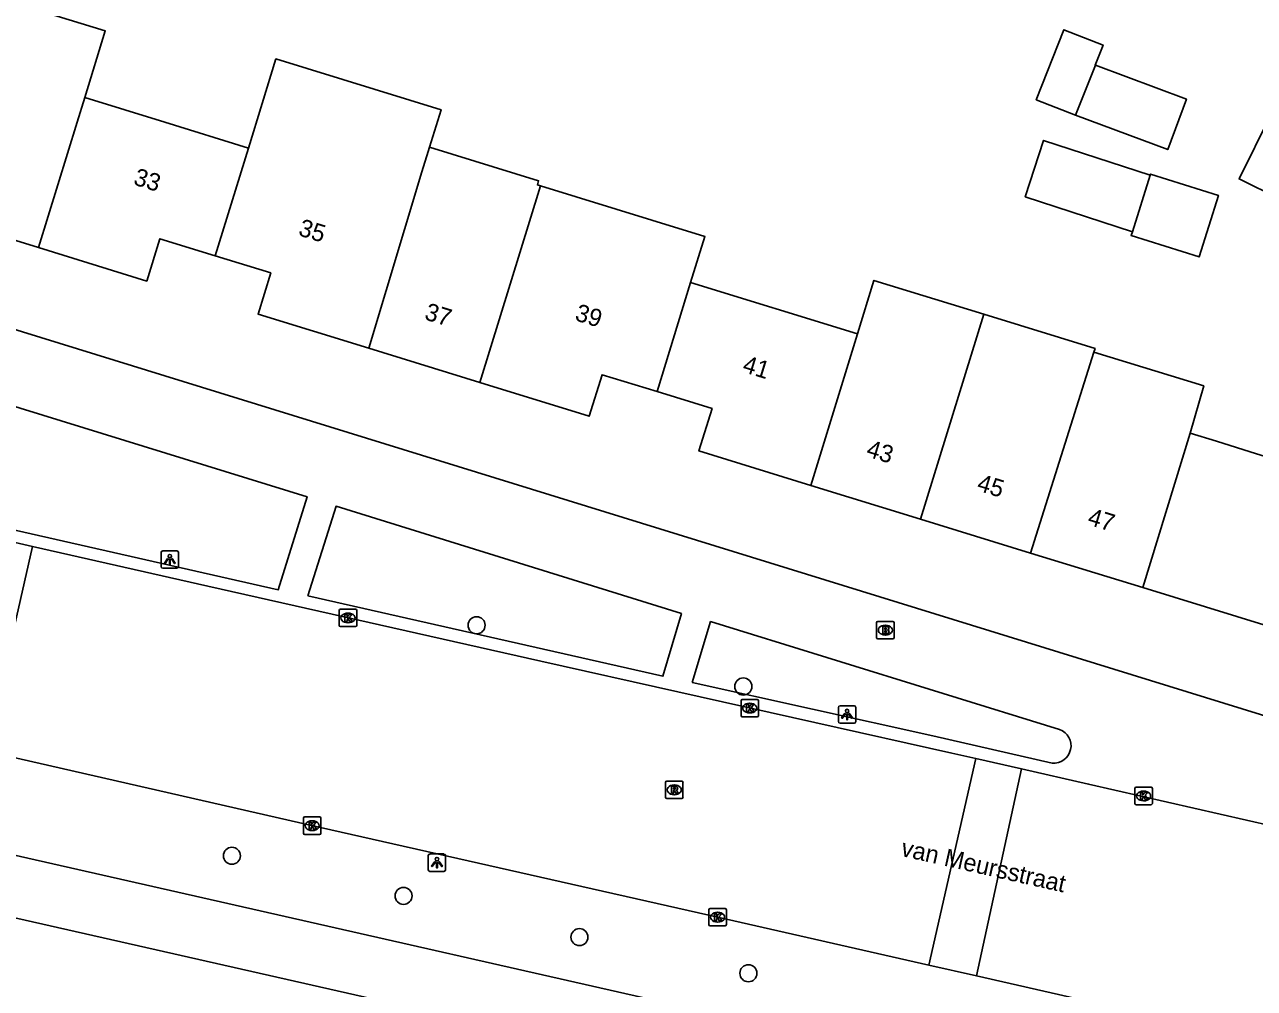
# Model space of a CAD drawing. Extents: x 160356 to 161355, y 381727 to 382845.
# Drawn here: x 161153.1 to 161223.5, y 382200.4 to 382255.6 of the extents above; entities that cross this region are included whole.
import ezdxf

# ---------------------------------------------------------------- set-up
doc = ezdxf.new("R2010")
doc.units = 0
for name, color, linetype in [('IMGEO_Boom', 7, 'Continuous'), ('IMGEO_Brandkraan', 7, 'Continuous'), ('IMGEO_Fietspad_gesloten', 7, 'Continuous'), ('IMGEO_Kolk', 7, 'Continuous'), ('IMGEO_Lichtpunt', 7, 'Continuous'), ('IMGEO_Openbare_ruimte_label', 7, 'Continuous'), ('IMGEO_Pand', 7, 'Continuous'), ('IMGEO_Pand_nummerreeks', 7, 'Continuous'), ('IMGEO_Rijbaan_lokaal_open', 7, 'Continuous'), ('IMGEO_Rioolput', 7, 'Continuous'), ('IMGEO_Voetpad_open', 7, 'Continuous')]:
    doc.layers.add(name, color=color, linetype=linetype)

msp = doc.modelspace()

# ---------------------------------------------------------------- linework, layer by layer
at = {"layer": 'IMGEO_Boom'}
for centre in [(161179.004, 382221.191), (161194.272, 382217.682), (161164.993, 382207.989), (161174.82, 382205.69), (161184.889, 382203.329), (161194.563, 382201.257)]:
    msp.add_circle(centre, 0.489, dxfattribs=at)
at = {"layer": 'IMGEO_Brandkraan'}
for p, q in [((161201.903, 382220.487), (161201.903, 382221.339)), ((161201.978, 382221.413), (161202.83, 382221.413)), ((161202.391, 382221.193), (161202.416, 382221.193)), ((161202.904, 382221.339), (161202.904, 382220.487)), ((161202.83, 382220.413), (161201.978, 382220.413)), ((161202.414, 382220.633), (161202.389, 382220.633))]:
    msp.add_line(p, q, dxfattribs=at)
for points in [[(161201.903, 382220.487), (161201.903, 382221.339)], [(161201.978, 382221.413), (161202.83, 382221.413)], [(161202.251, 382221.113), (161202.251, 382220.713), (161202.464, 382220.713)], [(161202.482, 382221.113), (161202.251, 382221.113)], [(161202.43, 382221.032), (161202.376, 382221.032), (161202.376, 382220.956)], [(161202.376, 382220.956), (161202.429, 382220.956)], [(161202.438, 382220.88), (161202.376, 382220.88), (161202.376, 382220.799)], [(161202.904, 382221.339), (161202.904, 382220.487)], [(161202.83, 382220.413), (161201.978, 382220.413)], [(161202.376, 382220.799), (161202.438, 382220.799)]]:
    msp.add_lwpolyline(points, dxfattribs=at)
for centre, radius, start, end in [((161201.98, 382221.337), 0.0765, 91.55205, 178.44795), ((161201.98, 382221.337), 0.0765, 91.55205, 178.44795), ((161202.431, 382220.994), 0.0379, 267.82845, 90.93552), ((161202.439, 382220.839), 0.0404, 269.87594, 90.50774), ((161202.486, 382220.968), 0.145, 59.4692, 91.53667), ((161202.511, 382221.015), 0.0922, 285.51372, 58.15012), ((161202.516, 382220.823), 0.105, 301.31148, 78.98903), ((161202.828, 382221.337), 0.0765, 1.55205, 88.44795), ((161202.828, 382221.337), 0.0765, 1.55205, 88.44795), ((161201.98, 382220.489), 0.0765, 181.55205, 268.44795), ((161201.98, 382220.489), 0.0765, 181.55205, 268.44795), ((161202.47, 382220.964), 0.251, 268.66757, 293.53466), ((161202.828, 382220.489), 0.0765, 271.55205, 358.44795), ((161202.828, 382220.489), 0.0765, 271.55205, 358.44795)]:
    msp.add_arc(centre, radius, start, end, dxfattribs=at)
for centre, major_axis, ratio, start_param, end_param in [((161202.39, 382220.913), (-0.387, 0.002), 0.722429, 4.712389, 7.853982), ((161202.415, 382220.913), (-0.39, 0.002), 0.717154, 1.570796, 4.712389)]:
    msp.add_ellipse(centre, major_axis=major_axis, ratio=ratio, start_param=start_param, end_param=end_param, dxfattribs=at)
at = {"layer": 'IMGEO_Fietspad_gesloten'}
for points in [[(161219.824, 382192.775), (161135.281, 382211.933)], [(161126.585, 382210.305), (161219.055, 382189.376), (161221.173, 382188.897)]]:
    msp.add_lwpolyline(points, dxfattribs=at)
at = {"layer": 'IMGEO_Kolk'}
for p, q in [((161171.139, 382221.186), (161171.139, 382222.038)), ((161171.214, 382222.112), (161172.066, 382222.112)), ((161171.627, 382221.892), (161171.652, 382221.892)), ((161172.14, 382222.038), (161172.14, 382221.186)), ((161172.066, 382221.112), (161171.214, 382221.112)), ((161171.65, 382221.332), (161171.625, 382221.332)), ((161194.14, 382216.02), (161194.14, 382216.872)), ((161194.215, 382216.946), (161195.067, 382216.946)), ((161194.628, 382216.726), (161194.653, 382216.726)), ((161195.141, 382216.872), (161195.141, 382216.02)), ((161195.067, 382215.946), (161194.215, 382215.946)), ((161194.651, 382216.166), (161194.626, 382216.166)), ((161216.691, 382210.989), (161216.691, 382211.841)), ((161216.766, 382211.915), (161217.618, 382211.915)), ((161217.692, 382211.841), (161217.692, 382210.989)), ((161217.202, 382211.135), (161217.177, 382211.135)), ((161217.179, 382211.695), (161217.204, 382211.695)), ((161217.618, 382210.915), (161216.766, 382210.915)), ((161169.087, 382209.287), (161169.087, 382210.139)), ((161169.162, 382210.213), (161170.014, 382210.213)), ((161169.575, 382209.993), (161169.6, 382209.993)), ((161170.088, 382210.139), (161170.088, 382209.287)), ((161170.014, 382209.213), (161169.162, 382209.213)), ((161169.598, 382209.433), (161169.573, 382209.433)), ((161192.301, 382204.044), (161192.301, 382204.896)), ((161192.376, 382204.97), (161193.228, 382204.97)), ((161192.789, 382204.75), (161192.814, 382204.75)), ((161193.302, 382204.896), (161193.302, 382204.044)), ((161192.812, 382204.19), (161192.787, 382204.19)), ((161193.228, 382203.97), (161192.376, 382203.97))]:
    msp.add_line(p, q, dxfattribs=at)
for points in [[(161171.139, 382221.186), (161171.139, 382222.038)], [(161171.214, 382222.112), (161172.066, 382222.112)], [(161171.46, 382221.812), (161171.583, 382221.812), (161171.583, 382221.661), (161171.713, 382221.812), (161171.877, 382221.812), (161171.731, 382221.661), (161171.884, 382221.412), (161171.732, 382221.412), (161171.647, 382221.576), (161171.583, 382221.509), (161171.583, 382221.412), (161171.46, 382221.412), (161171.46, 382221.812)], [(161172.14, 382222.038), (161172.14, 382221.186)], [(161172.066, 382221.112), (161171.214, 382221.112)], [(161194.14, 382216.02), (161194.14, 382216.872)], [(161194.215, 382216.946), (161195.067, 382216.946)], [(161195.141, 382216.872), (161195.141, 382216.02)], [(161195.067, 382215.946), (161194.215, 382215.946)], [(161194.461, 382216.646), (161194.584, 382216.646), (161194.584, 382216.495), (161194.714, 382216.646), (161194.878, 382216.646), (161194.732, 382216.495), (161194.885, 382216.246), (161194.733, 382216.246), (161194.648, 382216.41), (161194.584, 382216.343), (161194.584, 382216.246), (161194.461, 382216.246), (161194.461, 382216.646)], [(161216.691, 382210.989), (161216.691, 382211.841)], [(161216.766, 382211.915), (161217.618, 382211.915)], [(161217.692, 382211.841), (161217.692, 382210.989)], [(161217.012, 382211.615), (161217.135, 382211.615), (161217.135, 382211.464), (161217.265, 382211.615), (161217.429, 382211.615), (161217.283, 382211.464), (161217.436, 382211.215), (161217.284, 382211.215), (161217.199, 382211.379), (161217.135, 382211.312), (161217.135, 382211.215), (161217.012, 382211.215), (161217.012, 382211.615)], [(161217.618, 382210.915), (161216.766, 382210.915)], [(161169.087, 382209.287), (161169.087, 382210.139)], [(161169.162, 382210.213), (161170.014, 382210.213)], [(161169.408, 382209.913), (161169.531, 382209.913), (161169.531, 382209.762), (161169.661, 382209.913), (161169.825, 382209.913), (161169.679, 382209.762), (161169.832, 382209.513), (161169.68, 382209.513), (161169.595, 382209.677), (161169.531, 382209.61), (161169.531, 382209.513), (161169.408, 382209.513), (161169.408, 382209.913)], [(161170.088, 382210.139), (161170.088, 382209.287)], [(161170.014, 382209.213), (161169.162, 382209.213)], [(161192.301, 382204.044), (161192.301, 382204.896)], [(161192.376, 382204.97), (161193.228, 382204.97)], [(161193.302, 382204.896), (161193.302, 382204.044)], [(161192.622, 382204.67), (161192.745, 382204.67), (161192.745, 382204.519), (161192.875, 382204.67), (161193.039, 382204.67), (161192.893, 382204.519), (161193.046, 382204.27), (161192.894, 382204.27), (161192.809, 382204.434), (161192.745, 382204.367), (161192.745, 382204.27), (161192.622, 382204.27), (161192.622, 382204.67)], [(161193.228, 382203.97), (161192.376, 382203.97)]]:
    msp.add_lwpolyline(points, dxfattribs=at)
for centre, start, end in [((161171.216, 382222.036), 91.55205, 178.44795), ((161171.216, 382222.036), 91.55205, 178.44795), ((161172.064, 382222.036), 1.55205, 88.44795), ((161172.064, 382222.036), 1.55205, 88.44795), ((161171.216, 382221.188), 181.55205, 268.44795), ((161171.216, 382221.188), 181.55205, 268.44795), ((161172.064, 382221.188), 271.55205, 358.44795), ((161172.064, 382221.188), 271.55205, 358.44795), ((161194.217, 382216.87), 91.55205, 178.44795), ((161194.217, 382216.87), 91.55205, 178.44795), ((161195.065, 382216.87), 1.55205, 88.44795), ((161195.065, 382216.87), 1.55205, 88.44795), ((161194.217, 382216.022), 181.55205, 268.44795), ((161194.217, 382216.022), 181.55205, 268.44795), ((161195.065, 382216.022), 271.55205, 358.44795), ((161195.065, 382216.022), 271.55205, 358.44795), ((161216.768, 382211.839), 91.55205, 178.44795), ((161216.768, 382211.839), 91.55205, 178.44795), ((161217.616, 382211.839), 1.55205, 88.44795), ((161217.616, 382211.839), 1.55205, 88.44795), ((161216.768, 382210.991), 181.55205, 268.44795), ((161216.768, 382210.991), 181.55205, 268.44795), ((161217.616, 382210.991), 271.55205, 358.44795), ((161217.616, 382210.991), 271.55205, 358.44795), ((161169.164, 382210.137), 91.55205, 178.44795), ((161169.164, 382210.137), 91.55205, 178.44795), ((161170.012, 382210.137), 1.55205, 88.44795), ((161170.012, 382210.137), 1.55205, 88.44795), ((161169.164, 382209.289), 181.55205, 268.44795), ((161169.164, 382209.289), 181.55205, 268.44795), ((161170.012, 382209.289), 271.55205, 358.44795), ((161170.012, 382209.289), 271.55205, 358.44795), ((161192.378, 382204.894), 91.55205, 178.44795), ((161192.378, 382204.894), 91.55205, 178.44795), ((161193.226, 382204.894), 1.55205, 88.44795), ((161193.226, 382204.894), 1.55205, 88.44795), ((161192.378, 382204.046), 181.55205, 268.44795), ((161192.378, 382204.046), 181.55205, 268.44795), ((161193.226, 382204.046), 271.55205, 358.44795), ((161193.226, 382204.046), 271.55205, 358.44795)]:
    msp.add_arc(centre, 0.0765, start, end, dxfattribs=at)
for centre, major_axis, ratio, start_param, end_param in [((161171.626, 382221.612), (-0.387, 0.002), 0.722429, 4.712389, 7.853982), ((161171.651, 382221.612), (-0.39, 0.002), 0.717154, 1.570796, 4.712389), ((161194.627, 382216.446), (-0.387, 0.002), 0.722429, 4.712389, 7.853982), ((161194.652, 382216.446), (-0.39, 0.002), 0.717154, 1.570796, 4.712389), ((161217.178, 382211.415), (-0.387, 0.002), 0.722429, 4.712389, 7.853982), ((161217.203, 382211.415), (-0.39, 0.002), 0.717154, 1.570796, 4.712389), ((161169.574, 382209.713), (-0.387, 0.002), 0.722429, 4.712389, 7.853982), ((161169.599, 382209.713), (-0.39, 0.002), 0.717154, 1.570796, 4.712389), ((161192.788, 382204.47), (-0.387, 0.002), 0.722429, 4.712389, 7.853982), ((161192.813, 382204.47), (-0.39, 0.002), 0.717154, 1.570796, 4.712389)]:
    msp.add_ellipse(centre, major_axis=major_axis, ratio=ratio, start_param=start_param, end_param=end_param, dxfattribs=at)
at = {"layer": 'IMGEO_Lichtpunt'}
for p, q in [((161160.94, 382225.356), (161160.94, 382224.549)), ((161160.94, 382225.356), (161160.94, 382224.549)), ((161161.842, 382225.451), (161161.034, 382225.451)), ((161161.842, 382225.451), (161161.034, 382225.451)), ((161161.936, 382224.549), (161161.936, 382225.356)), ((161161.936, 382224.549), (161161.936, 382225.356)), ((161161.034, 382224.455), (161161.842, 382224.455)), ((161161.034, 382224.455), (161161.842, 382224.455)), ((161199.714, 382216.486), (161199.714, 382215.679)), ((161199.714, 382216.486), (161199.714, 382215.679)), ((161200.616, 382216.581), (161199.808, 382216.581)), ((161200.616, 382216.581), (161199.808, 382216.581)), ((161200.71, 382215.679), (161200.71, 382216.486)), ((161200.71, 382215.679), (161200.71, 382216.486)), ((161199.808, 382215.585), (161200.616, 382215.585)), ((161199.808, 382215.585), (161200.616, 382215.585)), ((161176.233, 382207.995), (161176.233, 382207.188)), ((161176.233, 382207.995), (161176.233, 382207.188)), ((161177.135, 382208.09), (161176.327, 382208.09)), ((161177.135, 382208.09), (161176.327, 382208.09)), ((161177.229, 382207.188), (161177.229, 382207.995)), ((161177.229, 382207.188), (161177.229, 382207.995)), ((161176.327, 382207.094), (161177.135, 382207.094)), ((161176.327, 382207.094), (161177.135, 382207.094))]:
    msp.add_line(p, q, dxfattribs=at)
for points in [[(161161.314, 382225.02), (161161.353, 382224.992), (161161.165, 382224.73), (161161.127, 382224.757), (161161.314, 382225.02)], [(161161.416, 382224.972), (161161.463, 382224.972), (161161.463, 382224.65), (161161.416, 382224.65), (161161.416, 382224.972)], [(161161.526, 382224.992), (161161.564, 382225.019), (161161.751, 382224.757), (161161.712, 382224.729), (161161.526, 382224.992)], [(161200.088, 382216.15), (161200.127, 382216.122), (161199.939, 382215.86), (161199.901, 382215.887), (161200.088, 382216.15)], [(161200.19, 382216.102), (161200.237, 382216.102), (161200.237, 382215.78), (161200.19, 382215.78), (161200.19, 382216.102)], [(161200.3, 382216.122), (161200.338, 382216.149), (161200.525, 382215.887), (161200.486, 382215.859), (161200.3, 382216.122)], [(161176.607, 382207.659), (161176.646, 382207.631), (161176.458, 382207.369), (161176.42, 382207.396), (161176.607, 382207.659)], [(161176.709, 382207.611), (161176.756, 382207.611), (161176.756, 382207.289), (161176.709, 382207.289), (161176.709, 382207.611)], [(161176.819, 382207.631), (161176.857, 382207.658), (161177.044, 382207.396), (161177.005, 382207.368), (161176.819, 382207.631)]]:
    msp.add_lwpolyline(points, dxfattribs=at)
for centre in [(161161.439, 382225.154), (161200.213, 382216.284), (161176.732, 382207.793)]:
    msp.add_circle(centre, 0.0994, dxfattribs=at)
for centre, start, end in [((161161.034, 382225.356), 90, 180), ((161161.034, 382225.356), 90, 180), ((161161.842, 382225.356), 0, 90), ((161161.842, 382225.356), 0, 90), ((161161.034, 382224.549), 180, 270), ((161161.034, 382224.549), 180, 270), ((161161.842, 382224.549), 270, 0), ((161161.842, 382224.549), 270, 360), ((161199.808, 382216.486), 90, 180), ((161199.808, 382216.486), 90, 180), ((161200.616, 382216.486), 0, 90), ((161200.616, 382216.486), 0, 90), ((161199.808, 382215.679), 180, 270), ((161199.808, 382215.679), 180, 270), ((161200.616, 382215.679), 270, 0), ((161200.616, 382215.679), 270, 360), ((161176.327, 382207.995), 90, 180), ((161176.327, 382207.995), 90, 180), ((161177.135, 382207.995), 0, 90), ((161177.135, 382207.995), 0, 90), ((161176.327, 382207.188), 180, 270), ((161176.327, 382207.188), 180, 270), ((161177.135, 382207.188), 270, 0), ((161177.135, 382207.188), 270, 360)]:
    msp.add_arc(centre, 0.0946, start, end, dxfattribs=at)
at = {"layer": 'IMGEO_Pand'}
for points in [[(161150.359, 382253.325), (161151.537, 382257.147), (161157.742, 382255.235), (161156.566, 382251.413)], [(161213.288, 382250.405), (161211.04, 382251.287), (161212.615, 382255.303), (161214.865, 382254.42), (161214.416, 382253.275), (161214.426, 382253.271)], [(161165.942, 382248.525), (161167.516, 382253.633), (161176.966, 382250.722), (161176.305, 382248.577)], [(161214.426, 382253.271), (161219.645, 382251.33), (161218.57, 382248.44), (161213.288, 382250.405)], [(161213.288, 382250.405), (161214.426, 382253.271)], [(161156.566, 382251.413), (161156.13, 382250), (161153.919, 382242.82)], [(161156.566, 382251.413), (161161.154, 382250), (161165.942, 382248.525)], [(161226.774, 382249.148), (161224.964, 382245.613), (161222.655, 382246.761), (161224.48, 382250.428), (161226.831, 382249.259)], [(161165.942, 382248.525), (161164.04, 382242.351)], [(161172.832, 382237.055), (161175.869, 382247.162), (161176.231, 382248.337), (161176.305, 382248.577)], [(161176.305, 382248.577), (161182.555, 382246.652), (161182.481, 382246.412), (161182.657, 382246.358)], [(161216.545, 382243.735), (161210.415, 382245.733), (161211.467, 382248.962), (161217.564, 382246.974)], [(161217.564, 382246.974), (161217.583, 382247.033), (161221.475, 382245.808), (161220.368, 382242.293), (161216.477, 382243.518), (161216.545, 382243.735)], [(161216.545, 382243.735), (161217.564, 382246.974)], [(161182.657, 382246.358), (161179.188, 382235.097)], [(161182.657, 382246.358), (161189.042, 382244.391), (161192.07, 382243.458), (161191.257, 382240.82)], [(161153.919, 382242.82), (161147.712, 382244.733)], [(161164.04, 382242.351), (161160.867, 382243.329), (161160.122, 382240.909), (161153.919, 382242.82)], [(161172.832, 382237.055), (161166.488, 382239.009), (161167.216, 382241.373), (161164.04, 382242.351)], [(161189.332, 382234.572), (161191.257, 382240.82)], [(161191.257, 382240.82), (161200.808, 382237.877)], [(161200.808, 382237.877), (161201.753, 382240.942), (161208.035, 382239.007)], [(161204.42, 382227.271), (161208.035, 382239.007)], [(161208.035, 382239.007), (161214.411, 382237.043), (161214.349, 382236.841)], [(161198.137, 382229.206), (161200.808, 382237.877)], [(161179.188, 382235.097), (161172.832, 382237.055)], [(161210.722, 382225.329), (161214.349, 382236.841)], [(161214.349, 382236.841), (161220.634, 382234.905), (161219.863, 382232.191)], [(161189.332, 382234.572), (161186.186, 382235.541), (161185.455, 382233.166), (161179.188, 382235.097)], [(161198.137, 382229.206), (161191.735, 382231.179), (161192.482, 382233.601), (161189.332, 382234.572)], [(161219.863, 382232.191), (161217.14, 382223.352)], [(161219.863, 382232.191), (161221.355, 382231.731), (161223.651, 382231.018), (161232.68, 382228.236)], [(161204.42, 382227.271), (161198.137, 382229.206)], [(161210.722, 382225.329), (161204.42, 382227.271)], [(161217.14, 382223.352), (161210.722, 382225.329)], [(161229.959, 382219.402), (161217.14, 382223.352)]]:
    msp.add_lwpolyline(points, dxfattribs=at)
at = {"layer": 'IMGEO_Rijbaan_lokaal_open'}
for points in [[(161153.576, 382225.704), (161152.829, 382225.873), (161150.894, 382226.306)], [(161153.576, 382225.704), (161150.91, 382213.983)], [(161207.576, 382213.558), (161206.205, 382213.869), (161182.688, 382219.139), (161163.613, 382223.436), (161153.576, 382225.704)], [(161150.91, 382213.983), (161169.479, 382209.739), (161192.885, 382204.452), (161204.902, 382201.72)], [(161204.902, 382201.72), (161207.576, 382213.558)], [(161210.203, 382212.962), (161207.576, 382213.558)], [(161210.203, 382212.962), (161207.618, 382201.103)], [(161229.435, 382208.582), (161229.11, 382208.652), (161214.044, 382212.09), (161210.203, 382212.962)], [(161207.618, 382201.103), (161204.902, 382201.72)], [(161207.618, 382201.103), (161221.114, 382198.034)]]:
    msp.add_lwpolyline(points, dxfattribs=at)
at = {"layer": 'IMGEO_Rioolput'}
for p, q in [((161189.818, 382211.34), (161189.818, 382212.192)), ((161189.893, 382212.266), (161190.745, 382212.266)), ((161190.306, 382212.046), (161190.331, 382212.046)), ((161190.819, 382212.192), (161190.819, 382211.34)), ((161190.745, 382211.266), (161189.893, 382211.266)), ((161190.329, 382211.486), (161190.304, 382211.486))]:
    msp.add_line(p, q, dxfattribs=at)
for points in [[(161189.818, 382211.34), (161189.818, 382212.192)], [(161189.893, 382212.266), (161190.745, 382212.266)], [(161190.407, 382211.964), (161190.155, 382211.966), (161190.155, 382211.566)], [(161190.155, 382211.566), (161190.279, 382211.566), (161190.279, 382211.728), (161190.29, 382211.728)], [(161190.333, 382211.885), (161190.279, 382211.885), (161190.279, 382211.804)], [(161190.279, 382211.804), (161190.331, 382211.804)], [(161190.819, 382212.192), (161190.819, 382211.34)], [(161190.745, 382211.266), (161189.893, 382211.266)], [(161190.337, 382211.699), (161190.408, 382211.566), (161190.548, 382211.566), (161190.483, 382211.692)]]:
    msp.add_lwpolyline(points, dxfattribs=at)
for centre, radius, start, end in [((161189.895, 382212.19), 0.0765, 91.55205, 178.44795), ((161189.895, 382212.19), 0.0765, 91.55205, 178.44795), ((161190.289, 382211.675), 0.0533, 26.02933, 88.69889), ((161190.315, 382211.993), 0.19, 274.7715, 282.96867), ((161190.339, 382211.789), 0.0964, 77.00612, 93.18647), ((161190.353, 382211.846), 0.0378, 276.66336, 79.67722), ((161190.406, 382211.854), 0.109, 350.36119, 89.41601), ((161190.404, 382211.854), 0.112, 277.58423, 350.98172), ((161190.388, 382211.639), 0.108, 29.51342, 73.79051), ((161190.743, 382212.19), 0.0765, 1.55205, 88.44795), ((161190.743, 382212.19), 0.0765, 1.55205, 88.44795), ((161189.895, 382211.342), 0.0765, 181.55205, 268.44795), ((161189.895, 382211.342), 0.0765, 181.55205, 268.44795), ((161190.743, 382211.342), 0.0765, 271.55205, 358.44795), ((161190.743, 382211.342), 0.0765, 271.55205, 358.44795)]:
    msp.add_arc(centre, radius, start, end, dxfattribs=at)
for centre, major_axis, ratio, start_param, end_param in [((161190.305, 382211.766), (-0.387, 0.002), 0.722429, 4.712389, 7.853982), ((161190.33, 382211.766), (-0.39, 0.002), 0.717154, 1.570796, 4.712389)]:
    msp.add_ellipse(centre, major_axis=major_axis, ratio=ratio, start_param=start_param, end_param=end_param, dxfattribs=at)
at = {"layer": 'IMGEO_Voetpad_open'}
for points in [[(161131.647, 382244.501), (161134.098, 382243.849), (161237.527, 382211.856)], [(161147.328, 382227.823), (161167.646, 382223.226), (161169.296, 382228.55), (161149.455, 382234.676), (161147.328, 382227.823)], [(161169.338, 382222.871), (161189.67, 382218.269), (161190.727, 382221.863), (161170.955, 382228.012), (161169.338, 382222.871)], [(161212.379, 382215.222), (161192.394, 382221.4), (161191.337, 382217.916)], [(161191.337, 382217.916), (161205.12, 382214.851), (161211.951, 382213.296)]]:
    msp.add_lwpolyline(points, dxfattribs=at)
msp.add_arc((161212.042, 382214.286), 0.994, 264.74186, 70.20052, dxfattribs=at)

# ---------------------------------------------------------------- texts
at = {"layer": 'IMGEO_Openbare_ruimte_label'}
msp.add_text('van Meursstraat', height=1, rotation=347.28466, dxfattribs=at).set_placement((161203.245, 382207.991))
at = {"layer": 'IMGEO_Pand_nummerreeks'}
for s, rotation, p in [('33', 342.87698, (161159.304, 382246.447)), ('35', 342.87429, (161168.744, 382243.54)), ('37', 342.88002, (161175.962, 382238.727)), ('39', 342.87429, (161184.578, 382238.674)), ('41', 342.87429, (161194.168, 382235.719)), ('43', 342.87429, (161201.256, 382230.883)), ('45', 342.87567, (161207.591, 382228.93)), ('47', 342.87567, (161213.925, 382226.979))]:
    msp.add_text(s, height=1, rotation=rotation, dxfattribs=at).set_placement(p)

doc.saveas('drawing.dxf')
